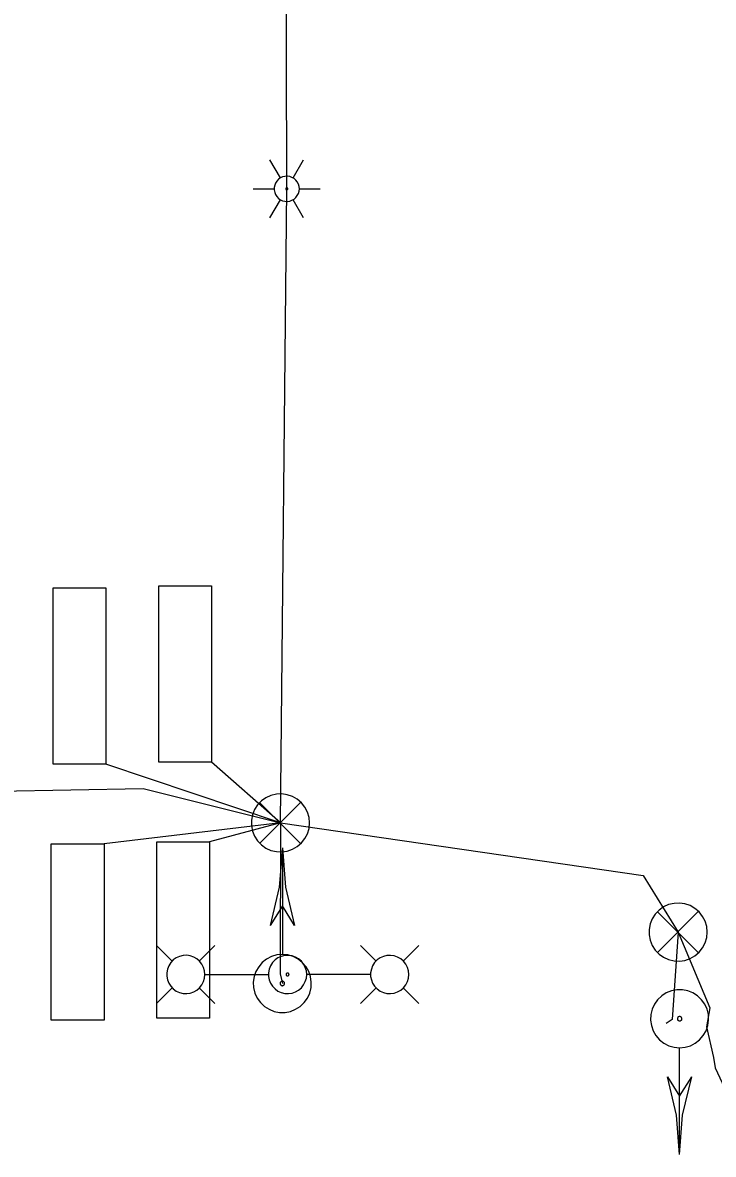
# Model space of a CAD drawing. Extents: x 596028 to 606371, y 330010 to 403088.
# Drawn here: x 602078.7 to 602157.2, y 366205.7 to 366334.2 of the extents above; entities that cross this region are included whole.
import ezdxf

# ---------------------------------------------------------------- set-up
doc = ezdxf.new("R2010")
doc.units = 0
for name, color, linetype in [('E_LTG', 7, 'Continuous'), ('E_LTG_CID', 7, 'Continuous'), ('E_SIG', 7, 'Continuous'), ('E_SIG_Conduit', 7, 'Continuous'), ('E_UTL_Loop_UG', 7, 'Continuous')]:
    doc.layers.add(name, color=color, linetype=linetype)

msp = doc.modelspace()

# ---------------------------------------------------------------- linework, layer by layer
at = {"layer": 'E_LTG'}
for points in [[(602108, 366316.55), (602106.81, 366318.61)], [(602109.43, 366316.55), (602110.62, 366318.61)], [(602110.15, 366315.31), (602110.12, 366315.58), (602110.05, 366315.84), (602109.92, 366316.09), (602109.75, 366316.3), (602109.55, 366316.48), (602109.31, 366316.61), (602109.06, 366316.7), (602108.79, 366316.74), (602108.52, 366316.73), (602108.25, 366316.66), (602108, 366316.55), (602107.78, 366316.39), (602107.6, 366316.2), (602107.45, 366315.97), (602107.35, 366315.72), (602107.3, 366315.45), (602107.3, 366315.18), (602107.35, 366314.91), (602107.45, 366314.66), (602107.6, 366314.43), (602107.78, 366314.23), (602108, 366314.08), (602108.25, 366313.96), (602108.52, 366313.9), (602108.79, 366313.89), (602109.06, 366313.92), (602109.31, 366314.01), (602109.55, 366314.15), (602109.75, 366314.33), (602109.92, 366314.54), (602110.05, 366314.78), (602110.12, 366315.04), (602110.15, 366315.31)], [(602110.15, 366315.31), (602110.12, 366315.58), (602110.05, 366315.84), (602109.92, 366316.09), (602109.75, 366316.3), (602109.55, 366316.48), (602109.31, 366316.61), (602109.06, 366316.7), (602108.79, 366316.74), (602108.52, 366316.73), (602108.25, 366316.66), (602108, 366316.55), (602107.78, 366316.39), (602107.6, 366316.2), (602107.45, 366315.97), (602107.35, 366315.72), (602107.3, 366315.45), (602107.3, 366315.18), (602107.35, 366314.91), (602107.45, 366314.66), (602107.6, 366314.43), (602107.78, 366314.23), (602108, 366314.08), (602108.25, 366313.96), (602108.52, 366313.9), (602108.79, 366313.89), (602109.06, 366313.92), (602109.31, 366314.01), (602109.55, 366314.15), (602109.75, 366314.33), (602109.92, 366314.54), (602110.05, 366314.78), (602110.12, 366315.04), (602110.15, 366315.31)], [(602110.15, 366315.31), (602110.12, 366315.58), (602110.05, 366315.84), (602109.92, 366316.09), (602109.75, 366316.3), (602109.55, 366316.48), (602109.31, 366316.61), (602109.06, 366316.7), (602108.79, 366316.74), (602108.52, 366316.73), (602108.25, 366316.66), (602108, 366316.55), (602107.78, 366316.39), (602107.6, 366316.2), (602107.45, 366315.97), (602107.35, 366315.72), (602107.3, 366315.45), (602107.3, 366315.18), (602107.35, 366314.91), (602107.45, 366314.66), (602107.6, 366314.43), (602107.78, 366314.23), (602108, 366314.08), (602108.25, 366313.96), (602108.52, 366313.9), (602108.79, 366313.89), (602109.06, 366313.92), (602109.31, 366314.01), (602109.55, 366314.15), (602109.75, 366314.33), (602109.92, 366314.54), (602110.05, 366314.78), (602110.12, 366315.04), (602110.15, 366315.31)], [(602104.91, 366315.31), (602107.29, 366315.31)], [(602108.84, 366315.31), (602108.84, 366315.34), (602108.83, 366315.36), (602108.82, 366315.38), (602108.8, 366315.4), (602108.79, 366315.41), (602108.77, 366315.42), (602108.75, 366315.43), (602108.72, 366315.43), (602108.7, 366315.43), (602108.68, 366315.43), (602108.66, 366315.42), (602108.64, 366315.4), (602108.63, 366315.39), (602108.61, 366315.37), (602108.6, 366315.35), (602108.6, 366315.32), (602108.6, 366315.3), (602108.6, 366315.28), (602108.61, 366315.26), (602108.63, 366315.24), (602108.64, 366315.22), (602108.66, 366315.21), (602108.68, 366315.2), (602108.7, 366315.2), (602108.72, 366315.19), (602108.75, 366315.2), (602108.77, 366315.21), (602108.79, 366315.22), (602108.8, 366315.23), (602108.82, 366315.25), (602108.83, 366315.27), (602108.84, 366315.29), (602108.84, 366315.31)], [(602110.15, 366315.31), (602112.53, 366315.31)], [(602106.81, 366312.01), (602108, 366314.08)], [(602110.62, 366312.01), (602109.43, 366314.08)], [(602095.72, 366227.62), (602093.94, 366229.4)], [(602098.77, 366227.62), (602100.54, 366229.4)], [(602118.89, 366227.63), (602117.11, 366229.4)], [(602121.94, 366227.63), (602123.71, 366229.4)], [(602099.42, 366226.1), (602099.38, 366226.51), (602099.26, 366226.91), (602099.08, 366227.28), (602098.82, 366227.6), (602098.51, 366227.87), (602098.15, 366228.08), (602097.76, 366228.22), (602097.35, 366228.28), (602096.94, 366228.26), (602096.53, 366228.16), (602096.16, 366227.99), (602095.82, 366227.75), (602095.54, 366227.45), (602095.31, 366227.1), (602095.16, 366226.72), (602095.08, 366226.31), (602095.08, 366225.9), (602095.16, 366225.49), (602095.31, 366225.11), (602095.54, 366224.76), (602095.82, 366224.46), (602096.16, 366224.22), (602096.53, 366224.05), (602096.94, 366223.95), (602097.35, 366223.93), (602097.76, 366223.99), (602098.15, 366224.12), (602098.51, 366224.33), (602098.82, 366224.6), (602099.08, 366224.93), (602099.26, 366225.29), (602099.38, 366225.69), (602099.42, 366226.1)], [(602110.99, 366226.1), (602110.95, 366226.51), (602110.83, 366226.91), (602110.64, 366227.28), (602110.39, 366227.6), (602110.07, 366227.87), (602109.71, 366228.08), (602109.32, 366228.22), (602108.91, 366228.27), (602108.5, 366228.26), (602108.1, 366228.16), (602107.72, 366227.99), (602107.39, 366227.75), (602107.1, 366227.45), (602106.88, 366227.1), (602106.72, 366226.71), (602106.65, 366226.31), (602106.65, 366225.89), (602106.72, 366225.49), (602106.88, 366225.1), (602107.1, 366224.76), (602107.39, 366224.46), (602107.72, 366224.22), (602108.1, 366224.05), (602108.5, 366223.95), (602108.91, 366223.93), (602109.32, 366223.99), (602109.71, 366224.12), (602110.07, 366224.33), (602110.39, 366224.6), (602110.64, 366224.93), (602110.83, 366225.29), (602110.95, 366225.69), (602110.99, 366226.1)], [(602122.59, 366226.1), (602122.55, 366226.51), (602122.43, 366226.91), (602122.24, 366227.28), (602121.99, 366227.6), (602121.68, 366227.87), (602121.32, 366228.08), (602120.93, 366228.22), (602120.52, 366228.27), (602120.1, 366228.26), (602119.7, 366228.16), (602119.33, 366227.99), (602118.99, 366227.75), (602118.7, 366227.45), (602118.48, 366227.1), (602118.33, 366226.71), (602118.25, 366226.31), (602118.25, 366225.89), (602118.33, 366225.49), (602118.48, 366225.1), (602118.7, 366224.76), (602118.99, 366224.46), (602119.33, 366224.22), (602119.7, 366224.05), (602120.1, 366223.95), (602120.52, 366223.93), (602120.93, 366223.99), (602121.32, 366224.12), (602121.68, 366224.33), (602121.99, 366224.6), (602122.24, 366224.93), (602122.43, 366225.29), (602122.55, 366225.69), (602122.59, 366226.1)], [(602108.98, 366226.1), (602108.97, 366226.13), (602108.97, 366226.16), (602108.95, 366226.19), (602108.93, 366226.22), (602108.91, 366226.24), (602108.88, 366226.25), (602108.85, 366226.26), (602108.82, 366226.27), (602108.79, 366226.27), (602108.76, 366226.26), (602108.73, 366226.25), (602108.7, 366226.23), (602108.68, 366226.2), (602108.66, 366226.18), (602108.65, 366226.15), (602108.65, 366226.12), (602108.65, 366226.09), (602108.65, 366226.05), (602108.66, 366226.03), (602108.68, 366226), (602108.7, 366225.98), (602108.73, 366225.96), (602108.76, 366225.94), (602108.79, 366225.94), (602108.82, 366225.94), (602108.85, 366225.94), (602108.88, 366225.95), (602108.91, 366225.97), (602108.93, 366225.99), (602108.95, 366226.01), (602108.97, 366226.04), (602108.97, 366226.07), (602108.98, 366226.1)], [(602099.46, 366226.1), (602106.64, 366226.1)], [(602118.2, 366226.1), (602111.02, 366226.1)], [(602095.72, 366224.58), (602093.94, 366222.8)], [(602098.77, 366224.58), (602100.54, 366222.8)], [(602118.89, 366224.58), (602117.11, 366222.8)], [(602121.94, 366224.58), (602123.71, 366222.8)]]:
    msp.add_lwpolyline(points, dxfattribs=at)
at = {"layer": 'E_LTG_CID'}
msp.add_lwpolyline([(602108.01, 366243.32), (602108.72, 366315.31), (602108.56, 366377.57), (602106.95, 366424.52), (602101.09, 366451.42), (602093.32, 366531.29), (602093.09, 366536.57), (602085.23, 366624.41), (602089.76, 366639.16)], dxfattribs=at)
at = {"layer": 'E_SIG'}
for points in [[(602111.31, 366243.32), (602111.25, 366243.94), (602111.07, 366244.54), (602110.78, 366245.1), (602110.39, 366245.59), (602109.92, 366246.01), (602109.38, 366246.32), (602108.78, 366246.52), (602108.16, 366246.61), (602107.54, 366246.58), (602106.93, 366246.44), (602106.36, 366246.18), (602105.84, 366245.81), (602105.41, 366245.36), (602105.07, 366244.83), (602104.84, 366244.25), (602104.72, 366243.63), (602104.72, 366243), (602104.84, 366242.39), (602105.07, 366241.81), (602105.41, 366241.28), (602105.84, 366240.82), (602106.36, 366240.46), (602106.93, 366240.2), (602107.54, 366240.05), (602108.16, 366240.02), (602108.78, 366240.11), (602109.38, 366240.32), (602109.92, 366240.63), (602110.39, 366241.04), (602110.78, 366241.53), (602111.07, 366242.09), (602111.25, 366242.69), (602111.31, 366243.32)], [(602110.27, 366245.65), (602105.66, 366241)], [(602105.66, 366245.6), (602110.31, 366240.95)], [(602108.22, 366240.48), (602107.87, 366236.02), (602106.84, 366231.68)], [(602108.22, 366240.48), (602108.22, 366228.44)], [(602108.22, 366240.48), (602108.56, 366236.02), (602109.59, 366231.68)], [(602108.22, 366233.88), (602106.84, 366231.68)], [(602109.59, 366231.68), (602108.22, 366233.88)], [(602156.49, 366230.92), (602156.43, 366231.54), (602156.25, 366232.14), (602155.96, 366232.7), (602155.57, 366233.2), (602155.1, 366233.61), (602154.56, 366233.92), (602153.96, 366234.12), (602153.34, 366234.21), (602152.72, 366234.18), (602152.11, 366234.04), (602151.54, 366233.78), (602151.02, 366233.41), (602150.59, 366232.96), (602150.25, 366232.43), (602150.02, 366231.85), (602149.9, 366231.23), (602149.9, 366230.6), (602150.02, 366229.99), (602150.25, 366229.41), (602150.59, 366228.88), (602151.02, 366228.42), (602151.54, 366228.06), (602152.11, 366227.8), (602152.72, 366227.65), (602153.34, 366227.62), (602153.96, 366227.71), (602154.56, 366227.92), (602155.1, 366228.23), (602155.57, 366228.64), (602155.96, 366229.13), (602156.25, 366229.69), (602156.43, 366230.29), (602156.49, 366230.92)], [(602155.45, 366233.25), (602150.84, 366228.6)], [(602150.84, 366233.2), (602155.49, 366228.55)], [(602108.22, 366228.38), (602107.59, 366228.32), (602106.99, 366228.14), (602106.43, 366227.85), (602105.94, 366227.47), (602105.53, 366226.99), (602105.22, 366226.45), (602105.01, 366225.86), (602104.92, 366225.24), (602104.95, 366224.61), (602105.1, 366224), (602105.36, 366223.43), (602105.72, 366222.92), (602106.18, 366222.48), (602106.71, 366222.15), (602107.29, 366221.91), (602107.9, 366221.79), (602108.53, 366221.79), (602109.15, 366221.91), (602109.73, 366222.15), (602110.26, 366222.48), (602110.71, 366222.92), (602111.08, 366223.43), (602111.34, 366224), (602111.48, 366224.61), (602111.51, 366225.24), (602111.42, 366225.86), (602111.22, 366226.45), (602110.91, 366226.99), (602110.49, 366227.47), (602110, 366227.85), (602109.44, 366228.14), (602108.84, 366228.32), (602108.22, 366228.38)], [(602108.22, 366225.33), (602108.17, 366225.33), (602108.12, 366225.31), (602108.08, 366225.29), (602108.04, 366225.26), (602108.01, 366225.22), (602107.99, 366225.18), (602107.97, 366225.14), (602107.97, 366225.09), (602107.97, 366225.04), (602107.98, 366225), (602108, 366224.95), (602108.03, 366224.91), (602108.06, 366224.88), (602108.1, 366224.85), (602108.15, 366224.84), (602108.19, 366224.83), (602108.24, 366224.83), (602108.29, 366224.84), (602108.33, 366224.85), (602108.37, 366224.88), (602108.41, 366224.91), (602108.44, 366224.95), (602108.46, 366225), (602108.47, 366225.04), (602108.47, 366225.09), (602108.46, 366225.14), (602108.45, 366225.18), (602108.42, 366225.22), (602108.39, 366225.26), (602108.35, 366225.29), (602108.31, 366225.31), (602108.27, 366225.33), (602108.22, 366225.33)], [(602153.36, 366217.78), (602153.98, 366217.84), (602154.58, 366218.02), (602155.14, 366218.3), (602155.63, 366218.69), (602156.04, 366219.16), (602156.36, 366219.71), (602156.56, 366220.3), (602156.65, 366220.92), (602156.62, 366221.55), (602156.48, 366222.16), (602156.21, 366222.73), (602155.85, 366223.24), (602155.4, 366223.67), (602154.87, 366224.01), (602154.29, 366224.25), (602153.67, 366224.36), (602153.04, 366224.36), (602152.43, 366224.25), (602151.84, 366224.01), (602151.32, 366223.67), (602150.86, 366223.24), (602150.5, 366222.73), (602150.24, 366222.16), (602150.09, 366221.55), (602150.06, 366220.92), (602150.15, 366220.3), (602150.35, 366219.71), (602150.67, 366219.16), (602151.08, 366218.69), (602151.57, 366218.3), (602152.13, 366218.02), (602152.73, 366217.84), (602153.36, 366217.78)], [(602153.36, 366220.83), (602153.4, 366220.83), (602153.45, 366220.84), (602153.49, 366220.87), (602153.53, 366220.9), (602153.56, 366220.93), (602153.59, 366220.97), (602153.6, 366221.02), (602153.61, 366221.07), (602153.61, 366221.11), (602153.6, 366221.16), (602153.58, 366221.21), (602153.55, 366221.24), (602153.51, 366221.28), (602153.47, 366221.3), (602153.43, 366221.32), (602153.38, 366221.33), (602153.33, 366221.33), (602153.29, 366221.32), (602153.24, 366221.3), (602153.2, 366221.28), (602153.17, 366221.24), (602153.14, 366221.21), (602153.12, 366221.16), (602153.11, 366221.11), (602153.1, 366221.07), (602153.11, 366221.02), (602153.13, 366220.97), (602153.15, 366220.93), (602153.18, 366220.9), (602153.22, 366220.87), (602153.26, 366220.84), (602153.31, 366220.83), (602153.36, 366220.83)], [(602153.36, 366205.68), (602153.36, 366217.72)], [(602153.36, 366205.68), (602153.01, 366210.13), (602151.98, 366214.48)], [(602151.98, 366214.48), (602153.36, 366212.28)], [(602153.36, 366205.68), (602153.7, 366210.13), (602154.73, 366214.48)], [(602153.36, 366212.28), (602154.73, 366214.48)]]:
    msp.add_lwpolyline(points, dxfattribs=at)
at = {"layer": 'E_SIG_Conduit'}
for points in [[(602034.57, 366246.33), (602049.71, 366246.76), (602067.73, 366246.76), (602092.39, 366247.21), (602108.01, 366243.32), (602107.96, 366226.18), (602108.22, 366225.08)], [(602108.01, 366243.32), (602149.22, 366237.35), (602153.19, 366230.92), (602152.52, 366220.98), (602151.84, 366220.53)], [(602153.19, 366230.92), (602156.77, 366222.33), (602156.41, 366220.16), (602157.19, 366216.66), (602157.4, 366215.51), (602159.52, 366210.95)]]:
    msp.add_lwpolyline(points, dxfattribs=at)
at = {"layer": 'E_UTL_Loop_UG'}
for q in [(602088.17, 366249.99), (602100.17, 366250.22), (602087.97, 366240.93), (602099.96, 366241.16)]:
    msp.add_line((602108.01, 366243.32), q, dxfattribs=at)
for points in [[(602088.17, 366269.99), (602088.17, 366249.99), (602082.17, 366249.99), (602082.17, 366269.99), (602088.17, 366269.99)], [(602100.17, 366270.22), (602100.17, 366250.22), (602094.17, 366250.22), (602094.17, 366270.22), (602100.17, 366270.22)], [(602087.97, 366240.93), (602087.97, 366220.93), (602081.97, 366220.93), (602081.97, 366240.93), (602087.97, 366240.93)], [(602099.96, 366241.16), (602099.96, 366221.16), (602093.96, 366221.16), (602093.96, 366241.16), (602099.96, 366241.16)]]:
    msp.add_lwpolyline(points, dxfattribs=at)

doc.saveas('drawing.dxf')
